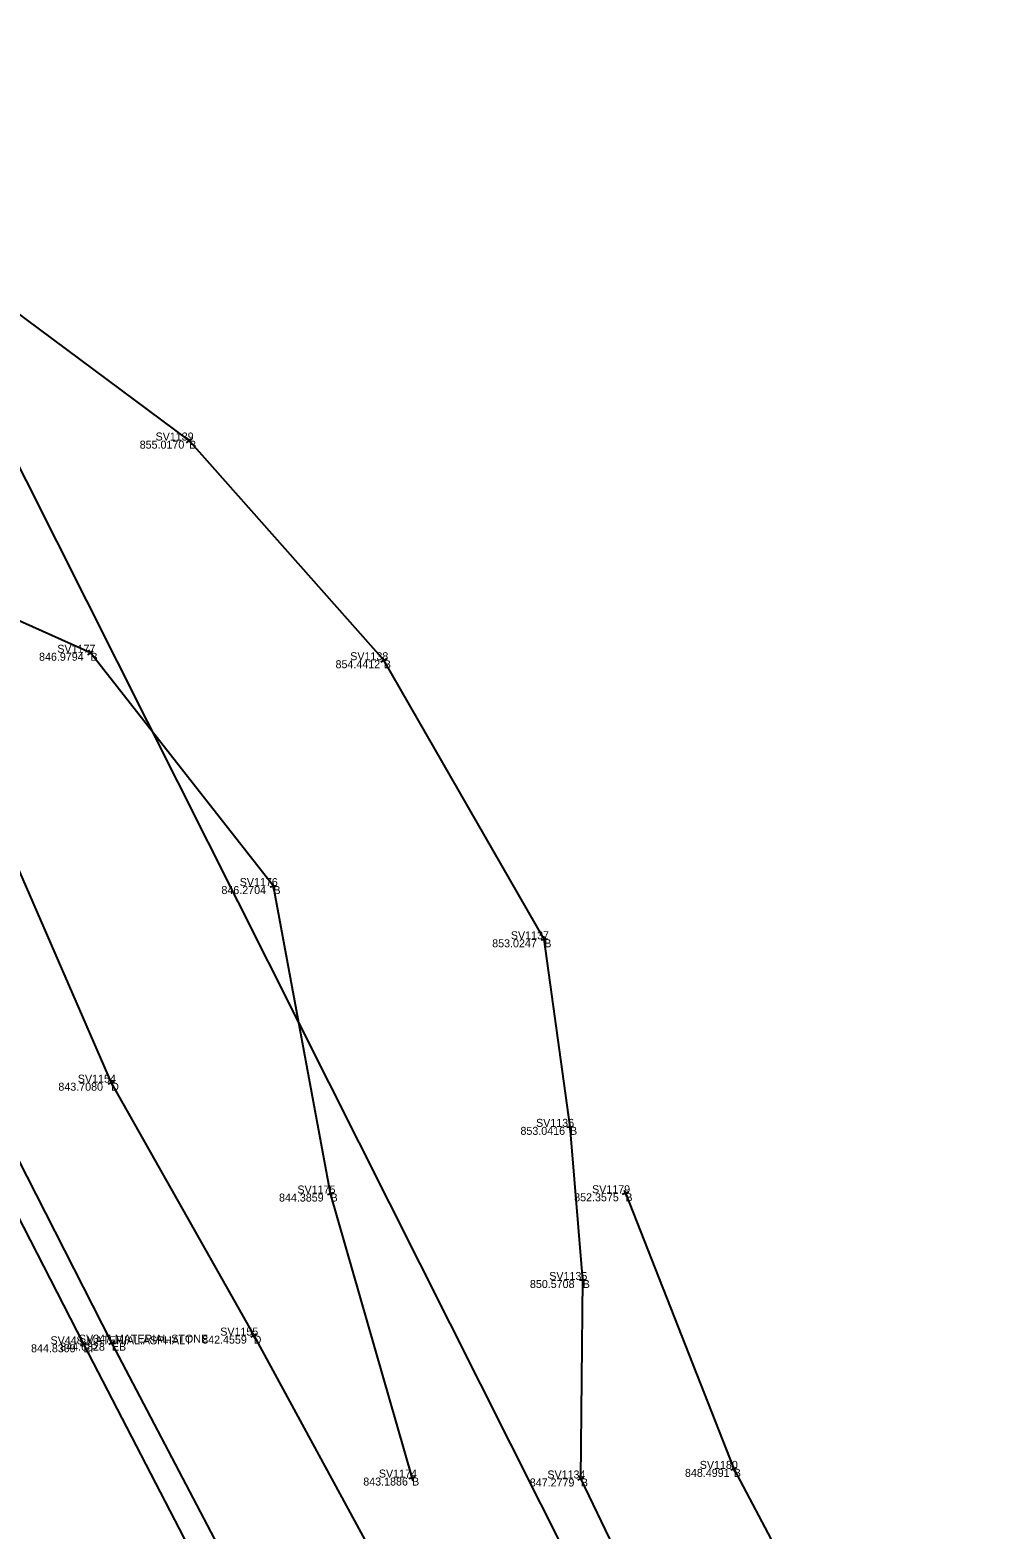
# Model space of a CAD drawing. Extents: x 1715717 to 1717046, y 393954 to 396000.
# Drawn here: x 1715963.2 to 1716034.6, y 395244.7 to 395357.1 of the extents above; entities that cross this region are included whole.
import ezdxf

# ---------------------------------------------------------------- set-up
doc = ezdxf.new("R2010")
doc.units = 0
for name, color, linetype in [('DR_X_Ditch', 7, 'Continuous'), ('PV_X_EOP', 7, 'Continuous'), ('PV_X_Shoulder', 7, 'Continuous'), ('SV_X_Break_Lines', 7, 'Continuous'), ('SV_X_Shot_Marker', 7, 'Continuous'), ('SV_X_Text_Comment', 7, 'Continuous'), ('SV_X_Text_Description', 7, 'Continuous'), ('SV_X_Text_Elevation', 7, 'Continuous'), ('SV_X_Text_Name', 7, 'Continuous'), ('UT_X_Overhead_Electric', 7, 'Continuous')]:
    doc.layers.add(name, color=color, linetype=linetype)

msp = doc.modelspace()

# ---------------------------------------------------------------- linework, layer by layer
at = {"layer": 'DR_X_Ditch'}
msp.add_lwpolyline([(1715893.86, 395425.44), (1715905.37, 395403.23), (1715916.58, 395381.7), (1715928.2, 395360.21), (1715937.56, 395338.53), (1715949.61, 395317.92), (1715960.21, 395298.95), (1715969.25, 395278.19), (1715979.94, 395259.23), (1715990.17, 395240.42)], dxfattribs=at)
at = {"layer": 'PV_X_EOP'}
msp.add_lwpolyline([(1715929.81, 395331.5), (1715942.06, 395307.25), (1715954.63, 395282.99), (1715967.17, 395258.58), (1715979.74, 395234.33), (1715992.41, 395210.16), (1716005.05, 395185.87), (1716017.24, 395162.11), (1716029.55, 395138.18), (1716042.21, 395113.85), (1716053.65, 395091.04), (1716066.07, 395067.09), (1716078.3, 395043.08), (1716090.96, 395018.84), (1716103.29, 394994.65), (1716114.62, 394973.14), (1716128.54, 394947), (1716142.05, 394921.75), (1716156.22, 394894.57), (1716168.55, 394869.12), (1716181.54, 394844.33), (1716193.52, 394820.03), (1716205.07, 394797.3), (1716213.12, 394781)], dxfattribs=at)
at = {"layer": 'PV_X_Shoulder'}
msp.add_lwpolyline([(1715983.13, 395232.34), (1715969.3, 395258.7), (1715955.86, 395285.05), (1715942.51, 395310.46), (1715931.26, 395332.36)], dxfattribs=at)
at = {"layer": 'SV_X_Break_Lines'}
for points in [[(1716029.72, 395207.95), (1716015.02, 395226.58), (1716004.48, 395248.52), (1716004.62, 395263.4), (1716003.67, 395274.88), (1716001.74, 395288.94), (1715989.7, 395309.86), (1715975.1, 395326.33), (1715959.74, 395337.73), (1715947.5, 395351.97), (1715936.34, 395375.27), (1715925.19, 395400.05), (1715916.7, 395417.97), (1715910.92, 395433.61)], [(1715991.82, 395248.59), (1715985.71, 395269.88), (1715981.42, 395292.93), (1715967.7, 395310.42), (1715952.96, 395317.01)], [(1716007.82, 395269.9), (1716015.95, 395249.24), (1716026.44, 395229.43), (1716036.81, 395207.99), (1716046.15, 395192.38), (1716046.3, 395191.84), (1716046.32, 395191.74), (1716057.34, 395175.9), (1716069.7, 395157.33), (1716081.11, 395137.01), (1716087.9, 395121.25), (1716091.09, 395103.05), (1716105.99, 395083.1), (1716111.71, 395077.33)]]:
    msp.add_lwpolyline(points, dxfattribs=at)
at = {"layer": 'SV_X_Shot_Marker'}
for p, q in [((1715974.91, 395326.16), (1715975.29, 395326.49)), ((1715975.26, 395326.14), (1715974.93, 395326.51)), ((1715975.1, 395326.33), (1715975.1, 395326.33)), ((1715967.51, 395310.26), (1715967.9, 395310.57)), ((1715967.86, 395310.22), (1715967.55, 395310.62)), ((1715967.7, 395310.42), (1715967.7, 395310.42)), ((1715989.48, 395309.74), (1715989.92, 395309.99)), ((1715989.83, 395309.64), (1715989.58, 395310.08)), ((1715989.7, 395309.86), (1715989.7, 395309.86)), ((1715981.17, 395292.88), (1715981.66, 395292.97)), ((1715981.46, 395292.68), (1715981.37, 395293.17)), ((1715981.42, 395292.93), (1715981.42, 395292.93)), ((1716001.5, 395288.9), (1716001.99, 395288.97)), ((1716001.78, 395288.69), (1716001.71, 395289.18)), ((1716001.74, 395288.94), (1716001.74, 395288.94)), ((1715969.48, 395278.29), (1715969.02, 395278.09)), ((1715969.15, 395278.42), (1715969.35, 395277.96)), ((1715969.25, 395278.19), (1715969.25, 395278.19)), ((1716003.42, 395274.86), (1716003.92, 395274.9)), ((1716003.69, 395274.63), (1716003.65, 395275.13)), ((1716003.67, 395274.88), (1716003.67, 395274.88)), ((1715985.78, 395269.64), (1715985.64, 395270.12)), ((1716007.73, 395270.13), (1716007.91, 395269.67)), ((1715985.47, 395269.82), (1715985.95, 395269.95)), ((1715985.71, 395269.88), (1715985.71, 395269.88)), ((1716008.05, 395269.99), (1716007.58, 395269.81)), ((1716007.82, 395269.9), (1716007.82, 395269.9)), ((1716004.37, 395263.41), (1716004.87, 395263.4)), ((1716004.62, 395263.15), (1716004.62, 395263.65)), ((1716004.62, 395263.4), (1716004.62, 395263.4)), ((1715969.41, 395258.48), (1715969.18, 395258.92)), ((1715980.15, 395259.35), (1715979.72, 395259.11)), ((1715979.81, 395259.45), (1715980.06, 395259.01)), ((1715979.94, 395259.23), (1715979.94, 395259.23)), ((1715967.39, 395258.7), (1715966.95, 395258.47)), ((1715967.06, 395258.81), (1715967.29, 395258.36)), ((1715967.17, 395258.58), (1715967.17, 395258.58)), ((1715969.08, 395258.58), (1715969.52, 395258.82)), ((1715969.3, 395258.7), (1715969.3, 395258.7)), ((1715991.89, 395248.35), (1715991.75, 395248.83)), ((1716004.58, 395248.3), (1716004.37, 395248.75)), ((1716016.19, 395249.33), (1716015.72, 395249.14)), ((1716015.86, 395249.47), (1716016.04, 395249)), ((1716015.95, 395249.24), (1716015.95, 395249.24)), ((1715991.58, 395248.53), (1715992.06, 395248.66)), ((1715991.82, 395248.59), (1715991.82, 395248.59)), ((1716004.25, 395248.41), (1716004.7, 395248.63)), ((1716004.48, 395248.52), (1716004.48, 395248.52))]:
    msp.add_line(p, q, dxfattribs=at)
at = {"layer": 'UT_X_Overhead_Electric'}
msp.add_line((1716142.68, 394966.12), (1715910.39, 395427.62), dxfattribs=at)

# ---------------------------------------------------------------- texts
at = {"layer": 'SV_X_Text_Comment'}
for s, p in [('B', (1715975.1, 395325.72)), ('B', (1715967.7, 395309.82)), ('B', (1715989.7, 395309.26)), ('B', (1715981.42, 395292.33)), ('B', (1716001.74, 395288.34)), ('D', (1715969.25, 395277.59)), ('B', (1716003.67, 395274.28)), ('B', (1715985.71, 395269.28)), ('B', (1716007.82, 395269.3)), ('B', (1716004.62, 395262.8)), ('D', (1715979.94, 395258.63)), ('EP', (1715967.17, 395257.98)), ('EB', (1715969.3, 395258.1)), ('B', (1716015.95, 395248.64)), ('B', (1715991.82, 395247.99)), ('B', (1716004.48, 395247.92))]:
    msp.add_text(s, height=0.6, dxfattribs=at).set_placement(p)
at = {"layer": 'SV_X_Text_Description'}
for s, p in [(' MATERIAL:ASPHALT ', (1715967.17, 395258.58)), (' MATERIAL:STONE ', (1715969.3, 395258.7))]:
    msp.add_text(s, height=0.6, dxfattribs=at).set_placement(p)
at = {"layer": 'SV_X_Text_Elevation'}
for s, p in [('855.0170', (1715971.39, 395325.72)), ('846.9794', (1715963.84, 395309.82)), ('854.4412', (1715986.08, 395309.26)), ('846.2704', (1715977.52, 395292.33)), ('853.0247', (1715997.83, 395288.34)), ('843.7080', (1715965.29, 395277.59)), ('853.0416', (1715999.95, 395274.28)), ('844.3859', (1715981.84, 395269.28)), ('852.3575', (1716003.98, 395269.3)), ('850.5708', (1716000.66, 395262.8)), ('842.4559', (1715976.08, 395258.63)), ('844.8309', (1715963.24, 395257.98)), ('844.6828', (1715965.43, 395258.1)), ('848.4991', (1716012.29, 395248.64)), ('843.1886', (1715988.16, 395247.99)), ('847.2779', (1716000.65, 395247.92))]:
    msp.add_text(s, height=0.6, dxfattribs=at).set_placement(p)
at = {"layer": 'SV_X_Text_Name'}
for s, p in [('SV1139', (1715972.58, 395326.33)), ('SV1177', (1715965.21, 395310.42)), ('SV1138', (1715987.18, 395309.86)), ('SV1176', (1715978.89, 395292.93)), ('SV1137', (1715999.23, 395288.94)), ('SV1154', (1715966.75, 395278.19)), ('SV1136', (1716001.12, 395274.88)), ('SV1175', (1715983.22, 395269.88)), ('SV1179', (1716005.32, 395269.9)), ('SV1135', (1716002.11, 395263.4)), ('SV448', (1715964.7, 395258.58)), ('SV347', (1715966.83, 395258.7)), ('SV1155', (1715977.43, 395259.23)), ('SV1180', (1716013.4, 395249.24)), ('SV1174', (1715989.33, 395248.59)), ('SV1134', (1716001.97, 395248.52))]:
    msp.add_text(s, height=0.6, dxfattribs=at).set_placement(p)

doc.saveas('drawing.dxf')
